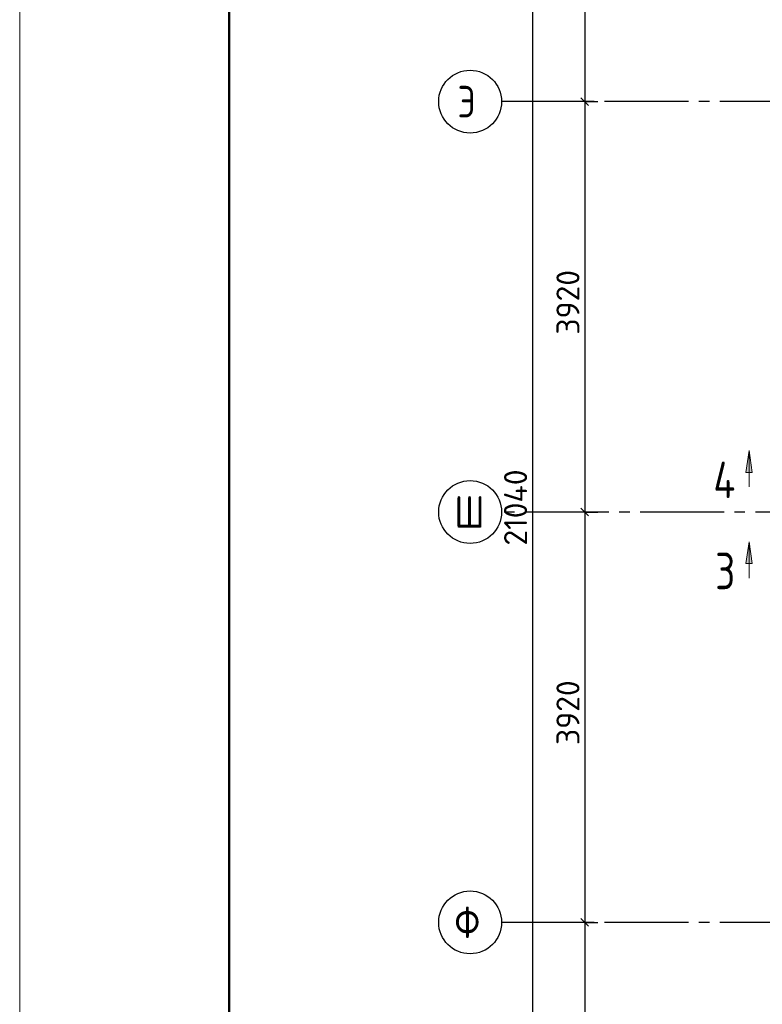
# Model space of a CAD drawing. Header units: millimetres. Extents: x 40580 to 1930067, y -240640 to 81020.
# Tile 301 of 656: x 925171 to 932261, y -216630 to -207225. Entities that reach past the tile are written whole.
import ezdxf

# ---------------------------------------------------------------- set-up
doc = ezdxf.new("R2010")
doc.units = ezdxf.units.MM
doc.linetypes.add('______5', pattern=[1100, 800, -100, 100, -100])
doc.linetypes.add('CENTER', pattern=[2, 1.25, -0.25, 0.25, -0.25])
for name, color, linetype, lineweight in [('Standard', 7, 'Continuous', 25), ('ОСИ', 7, 'CENTER', 15), ('Узлы символ', 7, 'Continuous', 25)]:
    doc.layers.add(name, color=color, linetype=linetype, lineweight=lineweight)
doc.styles.add('ISOCPEUR', font='isocpeur.ttf')

msp = doc.modelspace()

# ---------------------------------------------------------------- hatches: boundary and pattern name
at = {"layer": 'Узлы символ', "linetype": 'Continuous', "lineweight": 13, "transparency": 33554687}
for points in [[(932104.2, -211550.5), (932134.2, -211340.5), (932164.2, -211550.5)], [(932104.2, -212420.5), (932134.2, -212210.5), (932164.2, -212420.5)]]:
    msp.add_hatch(color=7, dxfattribs=at).paths.add_polyline_path(points, flags=16)

# ---------------------------------------------------------------- linework, layer by layer
at = {"layer": 'Standard', "color": 7, "linetype": 'Continuous', "lineweight": -3, "transparency": 33554687}
for p, q in [((930565.4, -204707.2), (930565.4, -208007.2)), ((930565.4, -208007.2), (930565.4, -211927.2)), ((930565.4, -211927.2), (930565.4, -215847.2)), ((930565.4, -215847.2), (930565.4, -219147.2))]:
    msp.add_line(p, q, dxfattribs=at)
at = {"layer": 'Standard', "color": 251, "linetype": 'Continuous', "lineweight": -3, "true_color": 0x656565, "transparency": 33554687}
for p, q in [((930565.4, -208007.2), (930440.4, -208007.2)), ((930565.4, -208007.2), (930690.4, -208007.2)), ((930565.4, -208007.2), (930565.4, -208007.2)), ((930565.4, -211927.2), (930440.4, -211927.2)), ((930565.4, -211927.2), (930690.4, -211927.2)), ((930565.4, -211927.2), (930565.4, -211927.2)), ((930565.4, -215847.2), (930440.4, -215847.2)), ((930565.4, -215847.2), (930690.4, -215847.2)), ((930565.4, -215847.2), (930565.4, -215847.2))]:
    msp.add_line(p, q, dxfattribs=at)
at = {"layer": 'Standard', "color": 7, "linetype": 'Continuous', "lineweight": 25, "transparency": 33554687}
for p, q in [((930527.9, -207969.7), (930602.9, -208044.7)), ((930527.9, -211889.7), (930602.9, -211964.7)), ((930527.9, -215809.7), (930602.9, -215884.7))]:
    msp.add_line(p, q, dxfattribs=at)
at = {"layer": 'Standard', "color": 7, "linetype": 'Continuous', "lineweight": 13, "transparency": 33554687}
msp.add_lwpolyline([(925171.4, -240477.2), (954871.4, -240477.2), (954871.4, -198477.2), (925171.4, -198477.2), (925171.4, -240477.2)], close=True, dxfattribs=at)
at = {"layer": 'Standard', "color": 7, "linetype": 'Continuous', "lineweight": 50, "transparency": 33554687}
msp.add_lwpolyline([(927171.4, -198977.2), (954371.4, -198977.2), (954371.4, -239977.2), (927171.4, -239977.2), (927171.4, -198977.2)], close=True, dxfattribs=at)
at = {"layer": 'Standard', "color": 7, "linetype": 'Continuous', "lineweight": -3, "transparency": 33554687}
msp.add_lwpolyline([(930065.4, -201407.2), (930065.4, -212336), (930065.4, -212336), (930065.4, -222447.2)], dxfattribs=at)
at = {"layer": 'ОСИ', "color": 8, "linetype": '______5', "lineweight": -3, "transparency": 33554687}
for p, q in [((949155.4, -208007.2), (929771.4, -208007.2)), ((951695.4, -211927.2), (929771.4, -211927.2)), ((949155.4, -215847.2), (929771.4, -215847.2))]:
    msp.add_line(p, q, dxfattribs=at)
at = {"layer": 'ОСИ', "color": 7, "linetype": 'Continuous', "lineweight": -3, "transparency": 33554687}
for centre in [(929471.4, -208007.2), (929471.4, -211927.2), (929471.4, -215847.2)]:
    msp.add_circle(centre, 300, dxfattribs=at)
at = {"layer": 'Узлы символ', "color": 7, "linetype": 'Continuous', "lineweight": 13, "transparency": 33554687}
for p, q in [((932104.2, -211550.5), (932134.2, -211340.5)), ((932134.2, -211340.5), (932134.2, -211688.1)), ((932134.2, -211340.5), (932134.2, -211340.5)), ((932134.2, -211340.5), (932134.2, -211340.5)), ((932134.2, -211340.5), (932134.2, -211340.5)), ((932134.2, -211340.5), (932164.2, -211550.5)), ((932164.2, -211550.5), (932104.2, -211550.5)), ((932134.2, -211550.5), (932134.2, -211565.5)), ((932104.2, -212420.5), (932134.2, -212210.5)), ((932134.2, -212210.5), (932134.2, -212558.1)), ((932134.2, -212210.5), (932134.2, -212210.5)), ((932134.2, -212210.5), (932134.2, -212210.5)), ((932134.2, -212210.5), (932134.2, -212210.5)), ((932134.2, -212210.5), (932164.2, -212420.5)), ((932164.2, -212420.5), (932104.2, -212420.5)), ((932134.2, -212420.5), (932134.2, -212435.5))]:
    msp.add_line(p, q, dxfattribs=at)

# ---------------------------------------------------------------- texts
at = {"layer": 'Standard', "color": 7, "linetype": 'Continuous', "lineweight": 25, "transparency": 33554687, "char_height": 220, "attachment_point": 7, "rotation": 90, "style": 'ISOCPEUR'}
for s, insert, width in [('3920', (930515.4, -210233), 657.046), ('21040', (930015.4, -212247.8), 766.39), ('3920', (930515.4, -214153), 657.058)]:
    msp.add_mtext(s, dxfattribs=dict(at, insert=insert, width=width))
at = {"layer": 'ОСИ', "color": 7, "linetype": 'Continuous', "lineweight": 25, "transparency": 33554687, "char_height": 300, "attachment_point": 7, "style": 'ISOCPEUR'}
for s, insert, width in [('\\W0.80;Э', (929351.4, -208157.2), 359.83), ('\\W0.83;Ш', (929321.4, -212077.2), 425), ('\\W0.83;Ф', (929321.4, -215997.2), 425)]:
    msp.add_mtext(s, dxfattribs=dict(at, insert=insert, width=width))
at = {"layer": 'Узлы символ', "color": 7, "linetype": 'Continuous', "lineweight": -3, "transparency": 33554687, "char_height": 350, "attachment_point": 7, "style": 'ISOCPEUR'}
for s, insert, width in [('\\W0.80;4', (931793.1, -211795.5), 419.815), ('\\W0.78;3', (931810.6, -212665.5), 381.312)]:
    msp.add_mtext(s, dxfattribs=dict(at, insert=insert, width=width))

doc.saveas('drawing.dxf')
